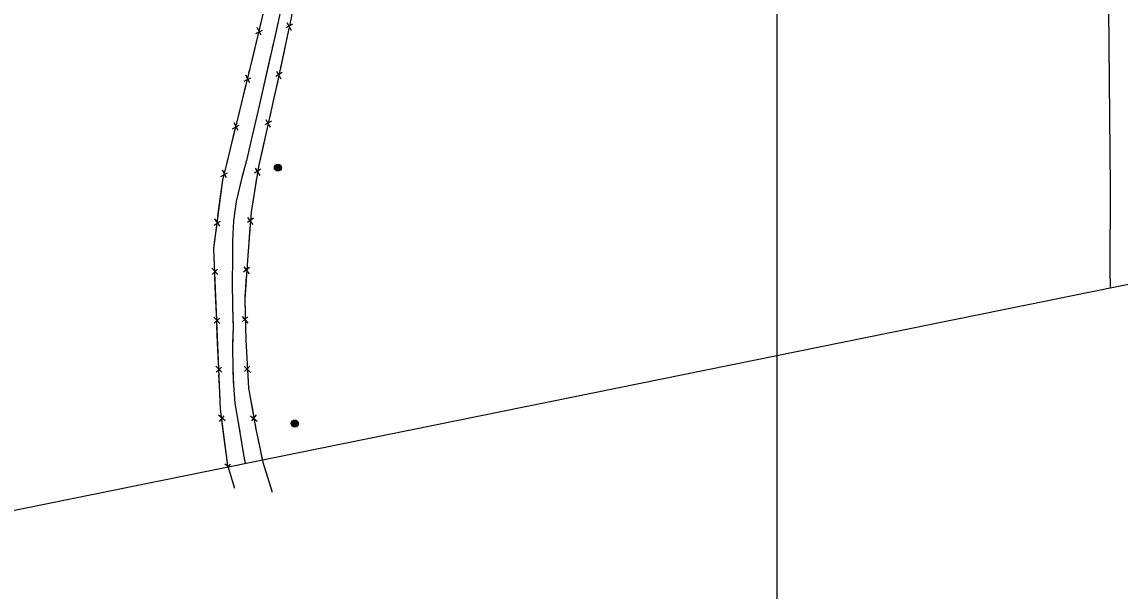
# Model space of a CAD drawing. Extents: x 353423 to 364002, y 127000 to 201942.
# Drawn here: x 361065 to 361697, y 158029 to 158357 of the extents above; entities that cross this region are included whole.
import ezdxf

# ---------------------------------------------------------------- set-up
doc = ezdxf.new("R2010")
doc.units = 0
for name, color, linetype in [('E_DTM_SlopeBottom', 7, 'Continuous'), ('E_LAND_BrushLine', 7, 'Continuous'), ('E_LAND_TreeLine', 7, 'Continuous'), ('E_MISCPROP', 7, 'Continuous'), ('E_RDWY_Gravel', 7, 'Continuous'), ('E_STRUCT_WingWall', 7, 'Continuous')]:
    doc.layers.add(name, color=color, linetype=linetype)

msp = doc.modelspace()

# ---------------------------------------------------------------- linework, layer by layer
at = {"layer": 'E_DTM_SlopeBottom'}
for p, q in [((361202.87, 158349.23), (361200.56, 158353.66)), ((361220.84, 158355.6), (361217.07, 158353.46)), ((361217.62, 158356.45), (361220.09, 158352.04)), ((361199.72, 158350.17), (361203.51, 158352.17)), ((361211.74, 158328.52), (361214.2, 158324.11)), ((361193.08, 158322.76), (361196.87, 158324.75)), ((361196.22, 158321.82), (361193.93, 158326.25)), ((361214.95, 158327.67), (361211.18, 158325.54)), ((361186.38, 158295.36), (361190.17, 158297.35)), ((361189.53, 158294.42), (361187.24, 158298.85)), ((361208.78, 158299.78), (361204.98, 158297.71)), ((361205.58, 158300.68), (361207.97, 158296.24)), ((361182.84, 158267.02), (361180.54, 158271.45)), ((361202.57, 158272.03), (361198.91, 158269.71)), ((361199.32, 158272.72), (361202, 158268.44)), ((361179.69, 158267.96), (361183.48, 158269.95)), ((361175.75, 158239.88), (361179.3, 158242.26)), ((361178.98, 158239.27), (361176.22, 158243.44)), ((361198.34, 158243.94), (361194.87, 158241.34)), ((361195.04, 158244.37), (361198.05, 158240.32)), ((361177.87, 158211.5), (361174.43, 158215.13)), ((361174.58, 158211.54), (361177.67, 158214.5)), ((361196.16, 158215.5), (361192.72, 158212.86)), ((361192.86, 158215.9), (361195.91, 158211.87)), ((361179.05, 158183.32), (361175.61, 158186.95)), ((361175.77, 158183.36), (361178.85, 158186.32)), ((361191.82, 158187.24), (361195.23, 158183.51)), ((361195.14, 158187.15), (361191.96, 158184.21)), ((361180.23, 158155.14), (361176.79, 158158.76)), ((361176.95, 158155.18), (361180.04, 158158.14)), ((361193.05, 158158.67), (361196.59, 158155.07)), ((361196.37, 158158.69), (361193.3, 158155.64)), ((361182.02, 158127.17), (361178.28, 158130.47)), ((361178.75, 158126.91), (361181.56, 158130.14)), ((361196.64, 158130.19), (361200.58, 158127.03)), ((361199.93, 158130.61), (361197.24, 158127.21)), ((361184.1, 158100.81), (361181.85, 158102.23)), ((361184.14, 158100.82), (361185.14, 158102.43))]:
    msp.add_line(p, q, dxfattribs=at)
for points in [[(361187.65, 158088.3), (361183.65, 158101.51), (361179.36, 158133.86), (361175.48, 158226.36), (361180.73, 158265.8), (361196.4, 158329.97), (361214.81, 158406.16), (361225.62, 158447.37), (361233.9, 158486.18), (361247.26, 158542.47), (361261.96, 158602.13), (361259.9, 158613.01)], [(361281.03, 158617.04), (361271.08, 158584.21), (361258.49, 158535.39), (361243.72, 158468.94), (361230.8, 158410.24), (361221.38, 158365.63), (361211.54, 158318.9), (361201.27, 158273.64), (361197.07, 158247.31), (361195.1, 158222.49), (361193.36, 158197.19), (361193.92, 158173.88), (361195.58, 158146.11), (361199.83, 158122.47), (361203.74, 158103.51), (361209.11, 158086.16)], [(361202.44, 158354.98), (361205.14, 158366.12)], [(361198.51, 158338.71), (361200.88, 158348.5)], [(361218.22, 158350.65), (361215.83, 158339.3)], [(361195.81, 158327.57), (361196.4, 158329.97), (361198.51, 158338.71)], [(361215.83, 158339.3), (361213.73, 158329.32)], [(361212.34, 158322.72), (361211.54, 158318.9), (361209.83, 158311.4)], [(361191.84, 158311.3), (361194.23, 158321.09)], [(361189.12, 158300.17), (361191.84, 158311.3)], [(361209.83, 158311.4), (361207.58, 158301.45)], [(361185.15, 158283.9), (361187.54, 158293.69)], [(361206.09, 158294.87), (361203.52, 158283.56)], [(361182.43, 158272.77), (361185.15, 158283.9)], [(361203.52, 158283.56), (361201.27, 158273.64), (361201.27, 158273.62)], [(361179.47, 158256.31), (361180.73, 158265.8), (361180.85, 158266.29)], [(361200.21, 158266.96), (361198.38, 158255.51)], [(361177.95, 158244.95), (361179.47, 158256.31)], [(361198.38, 158255.51), (361197.07, 158247.31), (361196.91, 158245.42)], [(361175.75, 158228.35), (361177.08, 158238.34)], [(361196.38, 158238.7), (361195.46, 158227.14)], [(361175.88, 158216.91), (361175.48, 158226.36), (361175.75, 158228.35)], [(361195.46, 158227.14), (361195.1, 158222.49), (361194.72, 158216.96)], [(361176.58, 158200.18), (361176.16, 158210.26)], [(361194.26, 158210.24), (361193.46, 158198.67)], [(361177.06, 158188.73), (361176.58, 158200.18)], [(361193.46, 158198.67), (361193.36, 158197.19), (361193.57, 158188.47)], [(361177.76, 158172), (361177.34, 158182.08)], [(361193.73, 158181.73), (361193.92, 158173.88), (361194.14, 158170.14)], [(361178.24, 158160.55), (361177.76, 158172)], [(361194.14, 158170.14), (361194.75, 158159.96)], [(361178.94, 158143.82), (361178.52, 158153.89)], [(361195.16, 158153.23), (361195.58, 158146.11), (361196.37, 158141.72)], [(361179.55, 158132.38), (361179.36, 158133.86), (361178.94, 158143.82)], [(361196.37, 158141.72), (361198.18, 158131.68)], [(361181.76, 158115.78), (361180.43, 158125.78)], [(361199.37, 158125.04), (361199.83, 158122.47), (361201.65, 158113.67)], [(361183.26, 158104.42), (361181.76, 158115.78)], [(361201.65, 158113.67), (361203.49, 158104.74)]]:
    msp.add_lwpolyline(points, dxfattribs=at)
at = {"layer": 'E_LAND_BrushLine'}
for centre, radius in [((361212.45, 158272.91), 2.02), ((361212.43, 158272.9), 1.52), ((361212.47, 158272.91), 1.01), ((361212.46, 158272.92), 0.502), ((361222.19, 158125.65), 2.02), ((361222.18, 158125.65), 1.52), ((361222.22, 158125.66), 1.01), ((361222.21, 158125.66), 0.502)]:
    msp.add_circle(centre, radius, dxfattribs=at)
at = {"layer": 'E_LAND_TreeLine'}
for p, q in [((361500, 157500), (361500, 160500)), ((361500, 156000), (361500, 158500))]:
    msp.add_line(p, q, dxfattribs=at)
at = {"layer": 'E_MISCPROP'}
for points in [[(361690.96, 158343.36), (361690.27, 158428.82), (361690.48, 158499.94), (361690.67, 158513), (361645.21, 158512.96), (361645.35, 158547.68)], [(361691.84, 158203.78), (361691.62, 158213.49), (361691.73, 158261.75), (361690.96, 158343.36)]]:
    msp.add_lwpolyline(points, dxfattribs=at)
at = {"layer": 'E_RDWY_Gravel'}
msp.add_lwpolyline([(360584.32, 156452.95), (360580.01, 157300.9), (360962.3, 158055.83), (362034.98, 158273.37), (362030.68, 158346.71)], dxfattribs=at)
at = {"layer": 'E_STRUCT_WingWall'}
for points in [[(361279.13, 158638.16), (361275.39, 158624.94), (361273.97, 158616.07), (361272.81, 158607.64), (361270.57, 158598.16), (361268, 158588.61), (361265.62, 158578.09), (361263.48, 158570.34), (361261.28, 158561.59), (361258.25, 158549.97), (361255.1, 158538.11), (361252.71, 158528.31), (361248.68, 158513.36), (361245.41, 158499.11), (361242.43, 158486.21), (361240.81, 158475.37), (361238.08, 158462.06), (361235.06, 158447.57), (361230.98, 158431.72), (361226.77, 158416.71), (361221.74, 158395.74), (361218.05, 158382.05), (361211.58, 158352.44), (361201.51, 158307.74)], [(361212.45, 158356.41), (361211.99, 158354.34)], [(361211.07, 158350.2), (361210.6, 158348.12)], [(361209.67, 158343.98), (361209.21, 158341.91)], [(361208.27, 158337.77), (361201.51, 158307.74)], [(361201.51, 158307.74), (361197.08, 158288.78), (361194.37, 158277.01), (361191.59, 158266.46), (361188.52, 158253.45), (361186.95, 158242.32), (361186.37, 158230.81), (361186.28, 158219.42), (361186.1, 158207.7), (361186.33, 158192.86), (361186.68, 158181.46), (361186.33, 158169.69), (361186.43, 158157.74), (361186.86, 158147.77), (361187.75, 158137.41), (361189.68, 158126.22), (361191.53, 158114.59), (361192.79, 158106.61), (361193.71, 158102.76)], [(361201.51, 158307.74), (361197.08, 158288.78), (361194.95, 158279.53)], [(361194.02, 158275.65), (361193.51, 158273.72)], [(361192.48, 158269.85), (361191.98, 158267.92)], [(361191.02, 158264.05), (361190.56, 158262.1)], [(361189.65, 158258.21), (361188.52, 158253.45), (361186.95, 158242.32), (361186.37, 158230.81), (361186.36, 158229.51)], [(361186.36, 158229.51), (361186.28, 158219.42), (361186.1, 158207.7), (361186.21, 158200.55)], [(361186.27, 158196.56), (361186.3, 158194.56)], [(361186.4, 158190.57), (361186.46, 158188.57)], [(361186.59, 158184.58), (361186.65, 158182.58)], [(361186.6, 158178.59), (361186.33, 158169.69), (361186.43, 158157.74), (361186.78, 158149.64)], [(361186.78, 158149.64), (361186.86, 158147.77), (361187.75, 158137.41), (361189.68, 158126.22), (361190.51, 158120.96)], [(361191.14, 158117.01), (361191.46, 158115.04)], [(361192.08, 158111.1), (361192.39, 158109.12)], [(361193.13, 158105.21), (361193.59, 158103.27)]]:
    msp.add_lwpolyline(points, dxfattribs=at)

doc.saveas('drawing.dxf')
